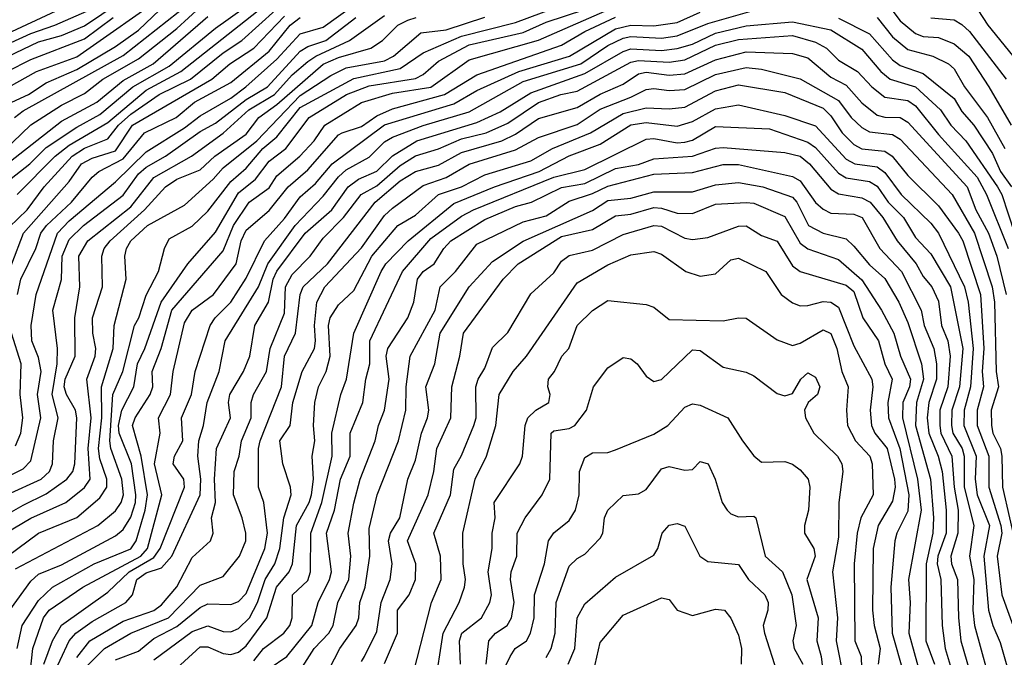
# Model space of a CAD drawing. Header units: metres. Extents: x -51132 to -49532, y -231222 to -229437.
# Tile 383 of 656: x -50759 to -50695, y -229578 to -229536. Entities that reach past the tile are written whole.
import ezdxf

# ---------------------------------------------------------------- set-up
doc = ezdxf.new("R2010")
doc.units = ezdxf.units.M
for name, color, linetype in [('CONTOUR_HALF', 8, 'Continuous'), ('CONTOUR_INDEX', 1, 'Continuous'), ('CONTOUR_INTER', 3, 'Continuous')]:
    doc.layers.add(name, color=color, linetype=linetype)

msp = doc.modelspace()

# ---------------------------------------------------------------- linework, layer by layer
at = {"layer": 'CONTOUR_HALF'}
for points, elevation in [([(-50761.08, -229547.677), (-50758.648, -229545.759), (-50757.58, -229544.709), (-50755.58, -229543.378), (-50754.08, -229542.556), (-50751.947, -229540.759), (-50749.58, -229539.424), (-50746.58, -229536.954), (-50742.829, -229534.259)], 20.5), ([(-50762.912, -229539.259), (-50758.58, -229537.305), (-50757.011, -229536.759), (-50754.58, -229535.685)], 16.5), ([(-50761.58, -229546.103), (-50758.58, -229543.224), (-50756.58, -229541.963), (-50755.08, -229541.202), (-50753.898, -229540.259), (-50751.58, -229538.948), (-50749.08, -229536.973), (-50747.58, -229535.594)], 19.5), ([(-50759.58, -229572.081), (-50754.215, -229569.259), (-50753.08, -229568.297), (-50752.696, -229567.759), (-50752.556, -229567.259), (-50752.653, -229566.259), (-50753.38, -229564.259), (-50753.45, -229563.759), (-50753.248, -229560.759), (-50752.596, -229559.259), (-50751.834, -229556.259), (-50751.553, -229555.759), (-50751.08, -229554.306), (-50750.283, -229552.759), (-50749.883, -229551.259), (-50749.58, -229550.627), (-50748.08, -229549.818), (-50747.08, -229548.84), (-50745.58, -229546.918), (-50744.58, -229546.045), (-50743.488, -229544.759), (-50742.58, -229543.999), (-50741.08, -229542.107), (-50737.58, -229540.211), (-50734.58, -229539.581), (-50733.08, -229538.551), (-50730.58, -229537.472), (-50727.08, -229536.584), (-50723.522, -229535.259)], 25.5), ([(-50759.463, -229577.259), (-50759.134, -229575.759), (-50758.08, -229574.136), (-50757.161, -229573.259), (-50754.463, -229571.759), (-50752.08, -229570.779), (-50751.724, -229570.259), (-50751.151, -229568.259), (-50751.002, -229567.259), (-50751.4, -229564.759), (-50751.975, -229562.759), (-50751.798, -229562.259), (-50750.815, -229560.759), (-50750.643, -229560.259), (-50750.699, -229559.259), (-50750.114, -229557.759), (-50749.41, -229555.259), (-50746.08, -229551.406), (-50745.412, -229549.759), (-50744.377, -229548.259), (-50743.08, -229547.318), (-50742.58, -229546.547), (-50741.097, -229545.259), (-50740.168, -229544.259), (-50739.465, -229543.259), (-50737.08, -229541.788), (-50735.08, -229541.176), (-50732.58, -229540.789), (-50730.08, -229538.999), (-50725.58, -229537.72), (-50720.58, -229535.539)], 26.5), ([(-50760.58, -229550.431), (-50758.803, -229548.759), (-50757.7, -229547.259), (-50755.887, -229545.259), (-50755.08, -229544.737), (-50753.58, -229544.144), (-50752.881, -229543.259), (-50752.08, -229542.529), (-50750.232, -229541.259), (-50748.189, -229540.259), (-50746.08, -229538.547), (-50744.865, -229537.759), (-50742.652, -229535.759)], 21.5), ([(-50760.222, -229569.759), (-50758.58, -229568.78), (-50756.296, -229567.759), (-50755.08, -229566.795), (-50754.721, -229566.259), (-50754.858, -229564.259), (-50754.653, -229562.259), (-50754.93, -229559.759), (-50754.395, -229558.259), (-50754.345, -229557.759), (-50754.554, -229556.759), (-50754.57, -229555.759), (-50753.919, -229553.759), (-50753.952, -229551.759), (-50753.802, -229551.259), (-50753.412, -229550.759), (-50751.191, -229548.759), (-50749.831, -229547.259), (-50749.08, -229546.753), (-50747.58, -229546.151), (-50746.612, -229545.259), (-50744.58, -229543.827), (-50743.753, -229542.759), (-50742.58, -229541.918), (-50739.58, -229539.281), (-50738.58, -229538.863), (-50736.488, -229538.259), (-50735.715, -229537.759), (-50734.728, -229536.759), (-50734.08, -229536.435), (-50733.524, -229536.259)], 24.5), ([(-50760.113, -229539.759), (-50758.58, -229538.99), (-50755.08, -229537.648), (-50753.229, -229536.259)], 17.5), ([(-50760.08, -229541.894), (-50758.722, -229541.259), (-50757.58, -229540.506), (-50755.58, -229539.639), (-50753.08, -229538.14), (-50751.58, -229537.075), (-50750.192, -229535.759)], 18.5), ([(-50760.08, -229567.243), (-50757.896, -229566.259), (-50757.365, -229565.759), (-50757.156, -229565.259), (-50757.111, -229563.759), (-50756.793, -229562.259), (-50757.185, -229560.759), (-50756.867, -229558.759), (-50756.851, -229557.759), (-50757.145, -229555.259), (-50756.58, -229553.269), (-50756.538, -229551.759), (-50756.08, -229550.679), (-50755.158, -229549.759), (-50752.58, -229547.809), (-50751.58, -229546.421), (-50751.08, -229545.981), (-50749.827, -229545.259), (-50747.58, -229543.653), (-50746.58, -229543.113), (-50744.58, -229541.583), (-50743.2, -229540.759), (-50741.08, -229538.441), (-50740.58, -229538.147), (-50739.405, -229537.759), (-50737.45, -229536.259)], 23.5), ([(-50759.441, -229554.259), (-50759.218, -229553.259), (-50758.258, -229551.259), (-50757.926, -229550.259), (-50757.559, -229549.759), (-50755.932, -229548.259), (-50754.58, -229546.627), (-50754.159, -229546.259), (-50752.58, -229545.442), (-50751.186, -229543.759), (-50749.136, -229542.759), (-50747.929, -229541.759), (-50745.58, -229540.485), (-50743.08, -229538.448), (-50741.726, -229536.759), (-50741.08, -229536.267)], 22.5), ([(-50757.73, -229578.259), (-50757.176, -229576.759), (-50756.58, -229575.733), (-50753.58, -229573.584), (-50752.179, -229572.259), (-50750.58, -229571.34), (-50750.172, -229570.759), (-50748.585, -229566.759), (-50748.635, -229566.259), (-50749.33, -229565.259), (-50749.236, -229564.759), (-50748.695, -229563.759), (-50748.772, -229562.259), (-50748.128, -229560.759), (-50747.905, -229559.259), (-50746.912, -229556.259), (-50746.603, -229555.759), (-50745.571, -229554.759), (-50744.58, -229553.188), (-50743.398, -229550.759), (-50742.08, -229549.325), (-50741.08, -229547.9), (-50740.08, -229547.044), (-50738.983, -229545.759), (-50735.58, -229543.238), (-50731.08, -229541.862), (-50729.58, -229540.995), (-50726.861, -229539.759), (-50723.57, -229538.759), (-50720.58, -229536.991), (-50719.58, -229536.745), (-50718.08, -229536.788), (-50716.58, -229536.587), (-50715.08, -229535.901)], 27.5), ([(-50703.58, -229536.248), (-50702.58, -229537.516), (-50701.58, -229538.339), (-50699.964, -229538.759), (-50698.935, -229539.259), (-50698.58, -229539.587), (-50697.9, -229540.759), (-50696.411, -229542.759), (-50695.286, -229544.759)], 27.5), ([(-50700.08, -229536.289), (-50698.58, -229536.416), (-50698.08, -229536.702), (-50697.58, -229537.174), (-50695.189, -229540.259)], 26.5), ([(-50755.58, -229577.841), (-50754.735, -229576.759), (-50752.58, -229575.472), (-50750.58, -229574.79), (-50750.08, -229574.42), (-50749.08, -229573.253), (-50748.08, -229571.337), (-50746.893, -229570.259), (-50746.715, -229569.759), (-50746.831, -229568.759), (-50746.573, -229567.759), (-50746.639, -229566.259), (-50746.507, -229564.259), (-50745.595, -229562.259), (-50745.725, -229561.259), (-50745.643, -229560.759), (-50744.743, -229559.259), (-50744.342, -229558.259), (-50744.016, -229556.259), (-50743.134, -229554.759), (-50742.824, -229553.259), (-50742.58, -229552.745), (-50740.739, -229550.259), (-50739.019, -229548.759), (-50737.945, -229547.259), (-50737.281, -229546.759), (-50736.08, -229546.23), (-50735.08, -229545.234), (-50733.481, -229544.259), (-50729.58, -229543.083), (-50728.08, -229542.383), (-50726.08, -229541.146), (-50722.58, -229539.905), (-50720.08, -229538.471), (-50719.58, -229538.29), (-50717.58, -229538.402), (-50716.58, -229538.272), (-50715.58, -229537.984), (-50714.08, -229537.268), (-50712.08, -229536.805), (-50709.08, -229536.541), (-50706.58, -229537.06), (-50704.58, -229538.322), (-50703.325, -229539.759), (-50702.726, -229540.259), (-50701.08, -229540.761), (-50699.463, -229542.259), (-50698.795, -229543.259), (-50697.816, -229544.259), (-50695.746, -229547.259), (-50695.479, -229547.759), (-50694.659, -229550.259)], 28.5), ([(-50753.08, -229577.982), (-50751.58, -229577.431), (-50750.58, -229576.607), (-50749.08, -229575.819), (-50747.58, -229574.587), (-50747.08, -229574.349), (-50745.58, -229574.388), (-50745.08, -229574.188), (-50744.58, -229573.669), (-50743.365, -229570.759), (-50743.184, -229569.759), (-50743.438, -229567.759), (-50743.769, -229566.759), (-50743.77, -229564.259), (-50743.669, -229563.759), (-50742.279, -229560.259), (-50742.087, -229558.259), (-50741.384, -229556.759), (-50741.064, -229554.259), (-50740.875, -229553.759), (-50739.303, -229552.259), (-50736.207, -229548.259), (-50734.58, -229546.867), (-50733.58, -229546.258), (-50732.08, -229545.844), (-50730.58, -229545.024), (-50727.958, -229544.259), (-50727.08, -229543.838), (-50725.58, -229542.809), (-50723.08, -229542.101), (-50721.58, -229541.247), (-50720.08, -229540.599), (-50719.08, -229539.921), (-50718.58, -229539.804), (-50717.08, -229540.012), (-50716.08, -229539.923), (-50714.08, -229539), (-50712.08, -229538.478), (-50709.08, -229538.596), (-50708.08, -229538.878), (-50706.58, -229540.126), (-50705.58, -229540.66), (-50704.58, -229541.803), (-50703.58, -229542.596), (-50703.08, -229542.731), (-50702.08, -229542.76), (-50701.58, -229543.062), (-50697.716, -229547.259), (-50697.161, -229548.759), (-50696.344, -229550.259), (-50695.8, -229551.759), (-50695.186, -229554.259)], 29.5), ([(-50749.353, -229578.759), (-50747.58, -229577.149), (-50747.08, -229577.133), (-50746.08, -229577.563), (-50745.58, -229577.633), (-50745.08, -229577.489), (-50744.58, -229577.068), (-50743.234, -229575.259), (-50742.613, -229573.259), (-50741.782, -229572.259), (-50741.56, -229571.759), (-50741.306, -229569.259), (-50740.492, -229567.759), (-50740.342, -229567.259), (-50740.205, -229566.259), (-50740.291, -229564.759), (-50740.118, -229563.759), (-50740.197, -229562.759), (-50740.111, -229561.259), (-50739.887, -229560.259), (-50739.386, -229559.259), (-50739.114, -229558.259), (-50739.219, -229556.259), (-50739.111, -229555.759), (-50738.58, -229554.915), (-50737.58, -229554.002), (-50736.416, -229551.759), (-50734.715, -229549.759), (-50733.58, -229549.091), (-50732.08, -229547.75), (-50730.58, -229547.263), (-50729.08, -229546.48), (-50726.08, -229545.571), (-50724.668, -229544.759), (-50722.208, -229543.759), (-50720.08, -229542.504), (-50718.58, -229542.129), (-50717.08, -229542.201), (-50716.08, -229542.081), (-50714.08, -229541.016), (-50712.58, -229540.626), (-50709.58, -229541.134), (-50707.08, -229542.153), (-50706.58, -229542.641), (-50705.847, -229543.759), (-50705.08, -229544.505), (-50704.58, -229544.796), (-50703.08, -229544.95), (-50702.602, -229545.259), (-50701.58, -229546.518), (-50699.58, -229548.485), (-50698.28, -229550.259), (-50698.005, -229550.759), (-50696.859, -229554.259), (-50696.641, -229557.759), (-50696.752, -229559.259), (-50696.663, -229560.259), (-50697.077, -229561.759), (-50697.075, -229562.759), (-50696.307, -229564.759), (-50696.326, -229566.759), (-50695.533, -229569.259), (-50695.482, -229569.759), (-50695.767, -229571.259), (-50695.469, -229573.759), (-50694.389, -229576.759)], 30.5), ([(-50743.08, -229578.54), (-50741.927, -229577.759), (-50740.305, -229575.759), (-50739.899, -229574.259), (-50739.154, -229572.759), (-50739.038, -229572.259), (-50739.365, -229569.759), (-50738.84, -229568.259), (-50738.446, -229566.259), (-50737.826, -229564.759), (-50737.811, -229563.259), (-50737, -229561.259), (-50736.81, -229559.759), (-50736.548, -229558.759), (-50736.534, -229557.259), (-50734.424, -229552.759), (-50732.58, -229550.616), (-50730.58, -229549.169), (-50729.803, -229548.759), (-50724.58, -229546.623), (-50722.58, -229546.141), (-50718.58, -229544.168), (-50718.08, -229544.125), (-50716.58, -229544.402), (-50716.08, -229544.351), (-50715.58, -229544.224), (-50714.08, -229543.333), (-50710.58, -229543.5), (-50708.08, -229544.353), (-50707.58, -229544.701), (-50706.08, -229546.362), (-50705.58, -229546.674), (-50704.08, -229546.914), (-50703.58, -229547.225), (-50702.857, -229548.259), (-50701.852, -229549.259), (-50701.08, -229550.539), (-50700.08, -229551.602), (-50698.817, -229553.759), (-50698.014, -229557.759), (-50698.212, -229560.259), (-50698.716, -229561.759), (-50698.735, -229562.759), (-50698.658, -229563.259), (-50698.056, -229564.259), (-50697.917, -229564.759), (-50697.925, -229566.759), (-50697.296, -229569.259), (-50697.564, -229571.259), (-50697.286, -229572.759), (-50697.364, -229574.759), (-50697.248, -229575.759), (-50696.01, -229580.259)], 31.5), ([(-50739.538, -229579.259), (-50738.485, -229577.259), (-50737.427, -229575.759), (-50737.253, -229575.259), (-50737.183, -229574.259), (-50736.839, -229573.259), (-50736.537, -229571.259), (-50736.58, -229569.448), (-50736.066, -229567.259), (-50734.675, -229563.759), (-50734.212, -229561.759), (-50734.176, -229560.259), (-50733.927, -229558.259), (-50732.293, -229555.259), (-50731.964, -229553.759), (-50730.972, -229552.759), (-50729.58, -229550.979), (-50726.58, -229549.534), (-50725.08, -229549.134), (-50723.58, -229548.186), (-50722.08, -229547.695), (-50721.08, -229547.205), (-50718.08, -229546.427), (-50715.58, -229546.319), (-50713.58, -229545.8), (-50712.58, -229545.798), (-50709.08, -229546.585), (-50708.58, -229546.86), (-50707.58, -229548.266), (-50707.08, -229548.714), (-50706.58, -229548.978), (-50705.08, -229549.027), (-50704.538, -229549.259), (-50703.406, -229551.259), (-50701.99, -229552.759), (-50700.704, -229555.259), (-50700.52, -229556.259), (-50699.891, -229557.759), (-50699.728, -229558.759), (-50699.727, -229559.759), (-50700.208, -229561.259), (-50700.326, -229562.259), (-50700.205, -229563.259), (-50699.605, -229564.759), (-50699.356, -229565.759), (-50699.084, -229568.259), (-50699.087, -229569.759), (-50699.64, -229571.259), (-50699.664, -229571.759), (-50699.428, -229572.759), (-50699.346, -229575.759), (-50699.158, -229577.259), (-50698.699, -229578.759)], 32.5), ([(-50735.58, -229578.232), (-50734.739, -229576.259), (-50734.755, -229574.759), (-50733.987, -229573.759), (-50733.57, -229572.759), (-50733.549, -229571.759), (-50734.104, -229570.259), (-50732.76, -229567.259), (-50732.376, -229565.759), (-50732.198, -229564.259), (-50731.28, -229562.259), (-50731.219, -229560.259), (-50730.694, -229558.259), (-50730.453, -229556.759), (-50727.878, -229553.259), (-50726.91, -229552.259), (-50724.08, -229550.488), (-50722.08, -229550.023), (-50720.58, -229549.137), (-50719.58, -229549.035), (-50718.08, -229548.602), (-50717.58, -229548.634), (-50716.58, -229548.959), (-50715.58, -229548.982), (-50714.08, -229548.393), (-50712.08, -229548.266), (-50711.58, -229548.318), (-50709.58, -229549.176), (-50708.58, -229550.916), (-50708.08, -229551.292), (-50706.08, -229551.979), (-50704.58, -229553.304), (-50703.288, -229555.259), (-50702.48, -229556.759), (-50702.062, -229558.259), (-50701.406, -229559.759), (-50701.472, -229560.259), (-50701.898, -229561.259), (-50701.926, -229562.259), (-50700.949, -229566.259), (-50700.707, -229568.259), (-50701.543, -229572.759), (-50701.431, -229574.259), (-50701.522, -229576.259), (-50700.82, -229578.759)], 33.5), ([(-50732.32, -229579.759), (-50731.77, -229576.259), (-50730.738, -229574.259), (-50730.39, -229573.259), (-50730.323, -229572.759), (-50730.48, -229571.759), (-50730.504, -229569.759), (-50729.689, -229566.259), (-50728.972, -229564.759), (-50728.345, -229562.759), (-50728.133, -229560.759), (-50727.228, -229559.259), (-50726.355, -229558.259), (-50723.08, -229553.494), (-50721.08, -229552.317), (-50719.58, -229551.667), (-50718.08, -229551.454), (-50717.58, -229551.639), (-50716.006, -229552.759), (-50715.08, -229553.07), (-50714.08, -229552.901), (-50713.08, -229551.992), (-50712.58, -229551.891), (-50710.801, -229552.759), (-50709.803, -229554.259), (-50709.08, -229554.801), (-50708.58, -229554.988), (-50708.08, -229554.975), (-50707.08, -229554.707), (-50706.58, -229554.757), (-50706.08, -229555.067), (-50705.08, -229557.59), (-50703.911, -229559.759), (-50703.851, -229560.259), (-50704.028, -229561.759), (-50703.944, -229562.759), (-50703.722, -229563.259), (-50702.916, -229564.259), (-50702.449, -229566.259), (-50702.402, -229566.759), (-50702.58, -229567.67), (-50703.505, -229569.259), (-50703.83, -229570.759), (-50703.868, -229574.759), (-50703.773, -229575.759), (-50703.384, -229577.259), (-50703.514, -229578.259)], 34.5), ([(-50759.58, -229564.074), (-50759.234, -229563.259), (-50759.092, -229562.259), (-50759.274, -229560.759), (-50759.192, -229558.759), (-50759.834, -229556.759)], 22.5), ([(-50728.975, -229578.259), (-50728.806, -229576.759), (-50728.375, -229576.259), (-50727.611, -229575.759), (-50727.329, -229575.259), (-50727.164, -229574.259), (-50727.395, -229572.759), (-50727.35, -229572.259), (-50726.988, -229571.259), (-50726.972, -229569.759), (-50726.443, -229568.759), (-50725.34, -229567.259), (-50724.839, -229566.259), (-50724.754, -229563.259), (-50724.58, -229563.108), (-50723.58, -229562.952), (-50723.227, -229562.759), (-50722.464, -229561.759), (-50722.016, -229560.259), (-50721.08, -229559.026), (-50720.08, -229558.354), (-50719.58, -229558.424), (-50719.168, -229558.759), (-50718.58, -229559.562), (-50718.08, -229559.894), (-50717.58, -229559.767), (-50715.58, -229557.851), (-50715.08, -229557.897), (-50713.58, -229558.966), (-50712.08, -229559.308), (-50711.58, -229559.536), (-50710.08, -229560.676), (-50709.58, -229560.836), (-50709.08, -229560.686), (-50708.528, -229559.759), (-50708.08, -229559.34), (-50707.58, -229559.63), (-50707.303, -229560.259), (-50707.453, -229560.759), (-50708.052, -229561.259), (-50708.298, -229561.759), (-50708.237, -229562.259), (-50707.683, -229563.259), (-50706.154, -229564.759), (-50705.868, -229565.259), (-50705.798, -229565.759), (-50706.069, -229567.759), (-50706.08, -229570.02), (-50706.469, -229572.259), (-50706.143, -229575.259), (-50706.242, -229576.759), (-50705.747, -229579.259)], 35.5), ([(-50725.08, -229577.834), (-50724.751, -229577.259), (-50724.507, -229576.259), (-50724.428, -229574.259), (-50723.58, -229571.909), (-50723.08, -229571.399), (-50722.58, -229571.125), (-50721.58, -229570.072), (-50721.402, -229569.759), (-50721.299, -229568.759), (-50721.08, -229568.266), (-50720.08, -229567.303), (-50719.08, -229567.21), (-50718.58, -229566.915), (-50717.58, -229565.576), (-50717.08, -229565.423), (-50716.08, -229565.668), (-50715.58, -229565.613), (-50715.08, -229565.106), (-50714.559, -229565.259), (-50714.092, -229566.259), (-50713.636, -229567.759), (-50713.324, -229568.259), (-50713.08, -229568.495), (-50712.58, -229568.692), (-50711.58, -229568.655), (-50711.457, -229568.759), (-50710.843, -229571.259), (-50709.732, -229572.259), (-50709.12, -229573.759), (-50708.829, -229575.759), (-50709.056, -229576.759), (-50708.961, -229577.259), (-50708.408, -229578.259)], 36.5), ([(-50722.001, -229578.759), (-50721.58, -229576.85), (-50720.08, -229575.08), (-50717.58, -229573.963), (-50717.08, -229574.06), (-50716.563, -229574.759), (-50715.58, -229575.111), (-50714.08, -229574.688), (-50713.505, -229574.759), (-50713.08, -229575.272), (-50712.58, -229576.376), (-50712.381, -229577.259), (-50712.404, -229578.259)], 37.5)]:
    msp.add_lwpolyline(points, dxfattribs=dict(at, elevation=elevation))
at = {"layer": 'CONTOUR_INDEX'}
for points, elevation in [([(-50760.787, -229571.759), (-50758.08, -229569.752), (-50755.58, -229568.728), (-50754.08, -229567.452), (-50753.645, -229566.759), (-50753.632, -229566.259), (-50754.08, -229564.935), (-50754.168, -229564.259), (-50753.964, -229562.259), (-50753.986, -229560.259), (-50753.224, -229557.759), (-50753.148, -229556.259), (-50752.387, -229553.259), (-50752.46, -229551.759), (-50752.357, -229551.259), (-50752.078, -229550.759), (-50751, -229549.759), (-50748.58, -229548.448), (-50746.718, -229546.759), (-50746.08, -229546.028), (-50743.879, -229544.259), (-50741.08, -229541.33), (-50739.08, -229540.019), (-50738.08, -229539.535), (-50735.58, -229539.066), (-50735.015, -229538.759), (-50733.231, -229537.259), (-50731.58, -229537.053), (-50729.08, -229536.236)], 25), ([(-50760.08, -229545.744), (-50756.58, -229542.994), (-50754.293, -229541.759), (-50752.58, -229540.355), (-50750.627, -229539.259), (-50747.08, -229536.197)], 20), ([(-50750.58, -229577.994), (-50748.08, -229576.15), (-50747.08, -229575.775), (-50746.08, -229576.149), (-50745.58, -229576.163), (-50745.08, -229575.947), (-50744.373, -229575.259), (-50743.851, -229574.259), (-50743.348, -229572.759), (-50742.71, -229571.759), (-50742.396, -229570.759), (-50742.142, -229568.759), (-50741.664, -229567.259), (-50741.709, -229566.759), (-50742.197, -229565.259), (-50742.396, -229563.759), (-50741.72, -229562.759), (-50741.54, -229561.259), (-50740.946, -229559.259), (-50740.147, -229557.759), (-50740.067, -229557.259), (-50740.148, -229556.259), (-50739.977, -229554.759), (-50739.465, -229553.759), (-50737.08, -229551.225), (-50735.58, -229549.117), (-50735.08, -229548.639), (-50733.08, -229547.177), (-50731.58, -229546.648), (-50730.08, -229545.777), (-50727.08, -229544.85), (-50725.58, -229544.051), (-50723.08, -229543.198), (-50721.58, -229542.202), (-50719.58, -229541.441), (-50718.58, -229540.927), (-50718.08, -229540.873), (-50717.08, -229541.008), (-50716.08, -229540.925), (-50714.08, -229539.959), (-50712.08, -229539.515), (-50711.08, -229539.61), (-50708.58, -229540.232), (-50706.08, -229541.65), (-50705.267, -229542.759), (-50704.58, -229543.398), (-50704.08, -229543.693), (-50702.58, -229543.86), (-50702.08, -229544.158), (-50698.694, -229547.759), (-50697.247, -229550.259), (-50696.108, -229553.759), (-50695.954, -229554.759), (-50695.843, -229559.259), (-50695.682, -229560.259), (-50696.172, -229561.759), (-50696.134, -229562.759), (-50696.06, -229563.259), (-50695.565, -229564.259), (-50695.467, -229564.759), (-50695.422, -229566.759), (-50694.526, -229570.759)], 30), ([(-50730.648, -229578.259), (-50730.706, -229576.759), (-50730.566, -229576.259), (-50729.285, -229575.259), (-50728.739, -229574.259), (-50728.643, -229573.759), (-50728.845, -229572.259), (-50728.599, -229570.759), (-50728.6, -229569.759), (-50728.389, -229568.759), (-50728.474, -229567.759), (-50726.802, -229565.259), (-50726.622, -229564.759), (-50726.452, -229562.759), (-50726.273, -229562.259), (-50725.758, -229561.759), (-50724.912, -229561.259), (-50724.827, -229560.759), (-50724.97, -229560.259), (-50724.929, -229559.759), (-50724.543, -229559.259), (-50724.07, -229558.259), (-50723.614, -229557.759), (-50723.08, -229556.265), (-50722.08, -229555.292), (-50721.08, -229554.643), (-50718.58, -229554.897), (-50718.08, -229555.081), (-50717.08, -229555.869), (-50713.58, -229555.97), (-50712.58, -229555.76), (-50712.08, -229555.788), (-50710.08, -229557.188), (-50709.08, -229557.557), (-50708.58, -229557.416), (-50707.08, -229556.545), (-50706.58, -229556.777), (-50706.192, -229557.759), (-50705.873, -229559.259), (-50705.45, -229560.259), (-50705.564, -229561.759), (-50705.495, -229562.759), (-50704.982, -229563.759), (-50704.041, -229564.759), (-50703.904, -229565.259), (-50703.84, -229567.259), (-50704.626, -229568.759), (-50704.874, -229569.759), (-50705.063, -229571.759), (-50705.026, -229576.759), (-50704.622, -229577.759), (-50704.58, -229579.259)], 35)]:
    msp.add_lwpolyline(points, dxfattribs=dict(at, elevation=elevation))
at = {"layer": 'CONTOUR_INTER'}
for points, elevation in [([(-50761.092, -229539.259), (-50758.08, -229537.845), (-50756.58, -229537.42), (-50755.08, -229536.809), (-50750.58, -229533.751)], 17), ([(-50761.085, -229537.759), (-50754.08, -229534.477)], 16), ([(-50760.58, -229541.083), (-50758.206, -229539.759), (-50755.58, -229538.822), (-50749.58, -229534.591)], 18), ([(-50759.632, -229542.759), (-50759.08, -229542.327), (-50752.58, -229538.718), (-50747.58, -229534.769)], 19), ([(-50760.58, -229566.315), (-50759.08, -229565.584), (-50758.58, -229565.053), (-50757.918, -229562.259), (-50758.133, -229560.759), (-50757.906, -229559.259), (-50758.08, -229558.344), (-50758.512, -229557.259), (-50758.551, -229556.259), (-50758.221, -229554.259), (-50756.848, -229550.259), (-50756.08, -229549.464), (-50753.08, -229546.939), (-50751.08, -229544.978), (-50748.58, -229543.434), (-50747.58, -229542.65), (-50745.58, -229541.499), (-50744.599, -229540.759), (-50742.58, -229538.955), (-50741.08, -229537.312), (-50739.58, -229536.887), (-50737.58, -229535.465)], 23), ([(-50759.949, -229574.759), (-50758.58, -229572.872), (-50758.08, -229572.423), (-50756.58, -229571.811), (-50753.08, -229569.919), (-50752.58, -229569.521), (-50752.08, -229568.717), (-50751.763, -229567.759), (-50751.741, -229567.259), (-50752.024, -229565.259), (-50752.829, -229563.259), (-50752.874, -229562.759), (-50752.654, -229561.759), (-50751.888, -229560.259), (-50751.652, -229558.759), (-50751.156, -229557.759), (-50750.114, -229554.759), (-50748.377, -229552.259), (-50746.58, -229550.206), (-50745.08, -229547.655), (-50743.968, -229546.759), (-50743.08, -229545.59), (-50742.004, -229544.759), (-50740.495, -229542.759), (-50738.06, -229541.259), (-50736.58, -229540.696), (-50733.58, -229540.219), (-50733.08, -229539.955), (-50732.08, -229539.104), (-50730.08, -229538.033), (-50726.58, -229537.236), (-50725.08, -229536.557), (-50722.58, -229535.729)], 26), ([(-50759.461, -229547.759), (-50756.998, -229545.259), (-50756.08, -229544.554), (-50753.58, -229543.07), (-50751.08, -229540.973), (-50748.831, -229539.759), (-50743.08, -229535.232)], 21), ([(-50757.259, -229579.259), (-50756.08, -229576.759), (-50755.642, -229576.259), (-50754.58, -229575.499), (-50752.392, -229574.259), (-50751.964, -229573.759), (-50751.687, -229572.759), (-50751.08, -229572.329), (-50750.08, -229572.01), (-50749.4, -229571.259), (-50747.561, -229567.259), (-50747.531, -229566.259), (-50747.717, -229564.759), (-50747.655, -229563.759), (-50747.352, -229562.759), (-50747.124, -229561.259), (-50746.327, -229559.259), (-50745.953, -229557.259), (-50743.782, -229553.759), (-50743.174, -229552.259), (-50741.4, -229549.759), (-50739.58, -229547.866), (-50738.58, -229546.607), (-50738.08, -229546.161), (-50736.58, -229545.341), (-50735.58, -229544.339), (-50735.08, -229544.023), (-50733.08, -229543.266), (-50730.08, -229542.377), (-50726.58, -229540.425), (-50722.825, -229539.259), (-50721.08, -229538.083), (-50720.08, -229537.606), (-50719.58, -229537.496), (-50717.58, -229537.601), (-50716.58, -229537.442), (-50714.58, -229536.645), (-50711.08, -229535.646)], 28), ([(-50703.08, -229535.147), (-50702.08, -229536.477), (-50701.08, -229537.295), (-50700.58, -229537.481), (-50699.58, -229537.561), (-50698.58, -229537.975), (-50697.617, -229538.759), (-50696.31, -229540.759), (-50694.855, -229543.259)], 27), ([(-50762.283, -229569.759), (-50759.08, -229567.927), (-50757.58, -229567.21), (-50756.237, -229566.259), (-50755.845, -229565.759), (-50755.709, -229565.259), (-50755.594, -229562.259), (-50755.679, -229561.759), (-50756.26, -229560.759), (-50756.409, -229560.259), (-50756.339, -229559.759), (-50755.69, -229558.259), (-50755.71, -229555.759), (-50755.381, -229553.759), (-50755.444, -229551.759), (-50754.869, -229550.759), (-50752.08, -229548.551), (-50750.58, -229546.654), (-50748.136, -229545.259), (-50746.08, -229543.773), (-50744.396, -229542.259), (-50742.745, -229541.259), (-50741.58, -229539.982), (-50740.58, -229539.12), (-50740.055, -229538.759), (-50737.856, -229537.759), (-50735.58, -229536.125)], 24), ([(-50760.578, -229554.259), (-50759.046, -229550.259), (-50756.08, -229546.913), (-50755.28, -229545.759), (-50754.58, -229545.404), (-50753.08, -229544.92), (-50751.962, -229543.259), (-50746.813, -229540.259), (-50745.638, -229539.259), (-50744.08, -229538.24), (-50742.08, -229536.172)], 22), ([(-50758.662, -229579.259), (-50758.438, -229577.259), (-50757.756, -229575.259), (-50757.384, -229574.759), (-50755.205, -229573.259), (-50751.432, -229571.259), (-50751, -229570.759), (-50750.055, -229567.259), (-50750.53, -229565.259), (-50750.174, -229563.259), (-50750.279, -229562.259), (-50749.501, -229560.759), (-50749.326, -229559.259), (-50748.58, -229556.094), (-50748.087, -229555.259), (-50746.698, -229554.259), (-50745.233, -229552.259), (-50744.902, -229550.759), (-50744.58, -229550.074), (-50743.08, -229548.804), (-50741.852, -229547.259), (-50740.58, -229546.161), (-50738.58, -229543.887), (-50738.34, -229543.759), (-50737.08, -229543.334), (-50736.08, -229542.639), (-50735.08, -229542.188), (-50731.687, -229541.259), (-50729.58, -229539.99), (-50724.08, -229538.057), (-50722.58, -229537.173), (-50720.58, -229536.245)], 27), ([(-50706.08, -229536.299), (-50704.08, -229537.31), (-50702.58, -229539.004), (-50702.08, -229539.366), (-50700.58, -229539.885), (-50698.58, -229541.511), (-50698.08, -229542.367), (-50697.3, -229543.259), (-50696.08, -229545.093), (-50695.568, -229546.259), (-50694.851, -229547.259)], 28), ([(-50697.023, -229535.759), (-50696.378, -229536.759), (-50693.93, -229539.759)], 26), ([(-50755.08, -229578.54), (-50753.79, -229577.259), (-50752.084, -229576.259), (-50749.622, -229575.259), (-50747.58, -229573.129), (-50746.08, -229572.567), (-50745.01, -229571.259), (-50744.596, -229570.259), (-50744.595, -229569.759), (-50744.834, -229568.759), (-50745.401, -229567.259), (-50745.362, -229565.759), (-50745.034, -229564.759), (-50744.884, -229563.759), (-50744.26, -229562.259), (-50744.245, -229561.259), (-50744.107, -229560.759), (-50743.255, -229559.259), (-50743.011, -229557.759), (-50742.08, -229555.457), (-50742.014, -229553.759), (-50741.58, -229552.95), (-50740.412, -229551.759), (-50739.58, -229550.597), (-50738.264, -229549.259), (-50737.103, -229547.759), (-50736.08, -229547.182), (-50734.58, -229545.877), (-50733.58, -229545.234), (-50732.08, -229544.786), (-50730.58, -229544.15), (-50728.976, -229543.759), (-50727.58, -229543.119), (-50725.58, -229541.777), (-50724.131, -229541.259), (-50723.08, -229541.033), (-50719.58, -229539.165), (-50719.08, -229539.043), (-50717.08, -229539.152), (-50716.08, -229539.009), (-50714.08, -229538.06), (-50712.58, -229537.676), (-50709.08, -229537.422), (-50707.58, -229537.864), (-50706.865, -229538.259), (-50706.08, -229539.032), (-50704.842, -229539.759), (-50703.919, -229540.759), (-50703.08, -229541.441), (-50701.58, -229541.657), (-50701.08, -229541.987), (-50699.58, -229543.858), (-50697.081, -229546.622), (-50696.468, -229547.759), (-50695.053, -229551.259)], 29), ([(-50744.08, -229578.041), (-50743.451, -229577.259), (-50742.131, -229576.259), (-50741.743, -229575.759), (-50741.581, -229575.259), (-50741.56, -229573.759), (-50740.58, -229572.823), (-50740.392, -229572.259), (-50740.379, -229569.759), (-50739.657, -229567.759), (-50738.993, -229564.759), (-50739.005, -229563.259), (-50738.422, -229560.759), (-50738.063, -229559.759), (-50737.582, -229556.759), (-50735.815, -229552.759), (-50735.496, -229552.259), (-50734.059, -229550.759), (-50731.08, -229548.339), (-50728.449, -229547.259), (-50725.529, -229546.259), (-50723.58, -229545.25), (-50721.58, -229544.48), (-50719.58, -229543.237), (-50718.58, -229543.08), (-50716.58, -229543.31), (-50715.58, -229543.024), (-50714.08, -229542.192), (-50712.58, -229541.921), (-50709.58, -229542.633), (-50707.58, -229543.298), (-50705.58, -229545.451), (-50705.024, -229545.759), (-50703.58, -229545.951), (-50703.08, -229546.336), (-50702.008, -229547.759), (-50700.08, -229549.616), (-50699.596, -229550.259), (-50697.905, -229553.759), (-50697.667, -229554.759), (-50697.327, -229557.759), (-50697.501, -229560.259), (-50697.929, -229561.759), (-50697.931, -229562.759), (-50697.142, -229564.759), (-50697.201, -229566.259), (-50697.081, -229567.259), (-50696.271, -229569.259), (-50696.639, -229571.259), (-50696.336, -229574.759), (-50696.064, -229575.759), (-50695.58, -229576.862), (-50694.605, -229580.259)], 31), ([(-50741.08, -229578.681), (-50740.151, -229577.259), (-50739.208, -229576.259), (-50738.936, -229575.759), (-50738.625, -229574.259), (-50737.913, -229572.759), (-50737.787, -229571.259), (-50737.959, -229569.759), (-50737.58, -229567.801), (-50737.179, -229566.259), (-50736.198, -229563.759), (-50735.985, -229562.759), (-50735.589, -229561.759), (-50735.29, -229559.759), (-50735.48, -229558.259), (-50735.364, -229557.759), (-50734.068, -229555.759), (-50733.679, -229554.759), (-50733.447, -229553.259), (-50733.08, -229552.756), (-50732.354, -229552.259), (-50731.742, -229551.259), (-50731.27, -229550.759), (-50729.08, -229549.382), (-50727.08, -229548.53), (-50726.039, -229548.259), (-50724.08, -229547.292), (-50722.58, -229547.048), (-50720.58, -229546.072), (-50719.08, -229545.806), (-50718.08, -229545.429), (-50715.58, -229545.276), (-50714.08, -229544.753), (-50713.58, -229544.705), (-50709.58, -229545.017), (-50708.58, -229545.267), (-50707.968, -229545.759), (-50706.58, -229547.41), (-50706.08, -229547.723), (-50704.58, -229547.967), (-50704.03, -229548.259), (-50703.207, -229549.259), (-50702.278, -229550.759), (-50701.037, -229552.259), (-50700.58, -229553.076), (-50700.013, -229553.759), (-50699.58, -229554.695), (-50699.386, -229556.259), (-50698.989, -229557.259), (-50698.837, -229558.259), (-50698.972, -229560.259), (-50699.497, -229561.759), (-50699.504, -229562.759), (-50699.44, -229563.259), (-50698.713, -229564.759), (-50698.57, -229566.759), (-50698.3, -229568.259), (-50698.328, -229569.759), (-50698.791, -229571.259), (-50698.742, -229571.759), (-50698.343, -229572.759), (-50698.294, -229575.259), (-50698.134, -229576.759), (-50697.554, -229578.759)], 32), ([(-50737.08, -229578.089), (-50736.884, -229577.759), (-50736.08, -229576.141), (-50735.806, -229574.259), (-50735.224, -229572.759), (-50735.097, -229571.759), (-50735.334, -229570.259), (-50735.19, -229569.759), (-50734.602, -229568.759), (-50734.067, -229566.259), (-50733.58, -229565.009), (-50733.193, -229563.259), (-50732.794, -229562.259), (-50732.708, -229561.759), (-50732.901, -229560.259), (-50732.31, -229558.759), (-50731.972, -229556.759), (-50730.08, -229553.76), (-50728.58, -229552.099), (-50726.58, -229550.783), (-50722.08, -229548.79), (-50721.08, -229548.155), (-50719.58, -229547.986), (-50718.08, -229547.575), (-50715.58, -229547.579), (-50714.08, -229547.118), (-50712.58, -229546.982), (-50710.999, -229547.259), (-50709.08, -229547.929), (-50708.79, -229548.259), (-50708.031, -229549.759), (-50707.08, -229550.27), (-50705.58, -229550.641), (-50705.08, -229551.122), (-50704.08, -229552.317), (-50703.08, -229553.22), (-50702.161, -229554.759), (-50701.58, -229556.078), (-50700.684, -229558.759), (-50700.567, -229559.759), (-50701.027, -229561.259), (-50701.092, -229562.759), (-50700.118, -229566.259), (-50699.915, -229568.759), (-50699.965, -229569.759), (-50700.392, -229571.759), (-50700.407, -229576.759), (-50699.849, -229578.259)], 33), ([(-50733.942, -229579.759), (-50732.544, -229574.259), (-50731.898, -229572.759), (-50731.942, -229571.259), (-50732.377, -229569.759), (-50731.298, -229567.259), (-50731.08, -229565.599), (-50730.58, -229564.719), (-50729.775, -229562.759), (-50729.637, -229562.259), (-50729.649, -229560.259), (-50729.513, -229559.759), (-50729.08, -229559.044), (-50728.58, -229557.692), (-50727.58, -229556.713), (-50726.08, -229554.208), (-50724.58, -229552.844), (-50724.08, -229552.088), (-50723.58, -229551.716), (-50722.08, -229551.375), (-50720.08, -229550.365), (-50718.08, -229549.779), (-50717.58, -229549.818), (-50716.08, -229550.598), (-50715.58, -229550.683), (-50714.58, -229550.543), (-50712.58, -229549.812), (-50712.08, -229549.781), (-50711.08, -229550.412), (-50710.08, -229550.786), (-50709.08, -229552.385), (-50708.58, -229552.749), (-50705.58, -229553.638), (-50705.08, -229554.047), (-50704.506, -229555.759), (-50703.481, -229557.259), (-50703.067, -229558.759), (-50702.609, -229559.759), (-50702.871, -229561.259), (-50702.833, -229562.259), (-50702.093, -229564.259), (-50701.519, -229567.259), (-50701.58, -229568.318), (-50702.297, -229569.759), (-50702.418, -229570.259), (-50702.694, -229573.259), (-50702.604, -229576.259), (-50701.887, -229578.759)], 34), ([(-50728.643, -229580.259), (-50727.432, -229577.759), (-50727.108, -229577.259), (-50726.359, -229576.759), (-50726.097, -229576.259), (-50725.866, -229575.259), (-50725.833, -229573.759), (-50725.191, -229571.759), (-50724.932, -229570.259), (-50724.58, -229569.733), (-50723.58, -229568.928), (-50723.187, -229568.259), (-50722.939, -229567.259), (-50722.918, -229565.759), (-50722.58, -229564.849), (-50722.08, -229564.531), (-50721.08, -229564.515), (-50720.58, -229564.348), (-50718.08, -229563.329), (-50717.176, -229562.759), (-50716.08, -229561.574), (-50715.58, -229561.359), (-50715.08, -229561.435), (-50713.272, -229562.259), (-50712.332, -229563.759), (-50711.58, -229564.726), (-50711.08, -229565.138), (-50709.58, -229565.101), (-50709.08, -229565.272), (-50708.58, -229565.634), (-50708.066, -229566.259), (-50707.94, -229566.759), (-50708.031, -229568.259), (-50708.299, -229569.259), (-50708.289, -229569.759), (-50707.68, -229570.759), (-50707.593, -229571.259), (-50708.135, -229572.759), (-50707.418, -229575.259), (-50707.496, -229576.759), (-50707.212, -229577.759), (-50707.08, -229578.865)], 36), ([(-50723.664, -229578.259), (-50723.231, -229577.259), (-50723.073, -229575.259), (-50722.58, -229574.341), (-50720.58, -229572.609), (-50718.08, -229571.192), (-50717.823, -229570.759), (-50717.537, -229569.759), (-50717.08, -229569.236), (-50716.58, -229569.132), (-50716.08, -229569.3), (-50715.105, -229571.259), (-50714.58, -229571.603), (-50712.58, -229571.796), (-50711.933, -229572.759), (-50710.883, -229573.759), (-50710.647, -229574.259), (-50710.669, -229574.759), (-50710.978, -229575.759), (-50710.885, -229576.259), (-50710.098, -229578.759)], 37)]:
    msp.add_lwpolyline(points, dxfattribs=dict(at, elevation=elevation))

doc.saveas('drawing.dxf')
